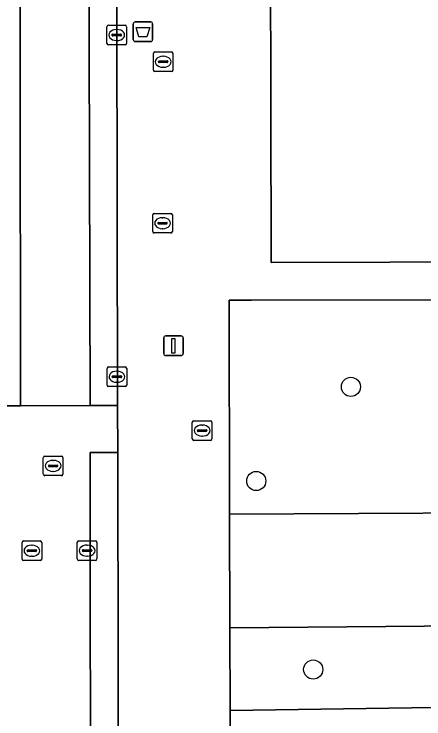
# Model space of a CAD drawing. Extents: x 160732 to 162107, y 387428 to 388479.
# Drawn here: x 161302.41 to 161323.3, y 387805.26 to 387841.18 of the extents above; entities that cross this region are included whole.
import ezdxf

# ---------------------------------------------------------------- set-up
doc = ezdxf.new("R2010")
doc.units = 0
for name, color, linetype in [('IMGEO_Afvalbak', 7, 'Continuous'), ('IMGEO_Boom', 7, 'Continuous'), ('IMGEO_Brandkraan', 7, 'Continuous'), ('IMGEO_Groenvoorziening', 7, 'Continuous'), ('IMGEO_Kolk', 7, 'Continuous'), ('IMGEO_Lichtmast', 7, 'Continuous'), ('IMGEO_Pand', 7, 'Continuous'), ('IMGEO_Rijbaan_lokaal_gesloten', 7, 'Continuous'), ('IMGEO_Rijbaan_lokaal_open', 7, 'Continuous'), ('IMGEO_Rioolput', 7, 'Continuous'), ('IMGEO_Voetpad_open', 7, 'Continuous')]:
    doc.layers.add(name, color=color, linetype=linetype)

msp = doc.modelspace()

# ---------------------------------------------------------------- linework, layer by layer
at = {"layer": 'IMGEO_Afvalbak'}
for p, q in [((161308.486, 387839.877), (161308.486, 387840.677)), ((161308.486, 387840.677), (161308.486, 387839.877)), ((161308.586, 387840.777), (161309.376, 387840.777)), ((161309.376, 387840.777), (161308.586, 387840.777)), ((161309.476, 387840.677), (161309.476, 387839.877)), ((161309.476, 387839.877), (161309.476, 387840.677)), ((161309.376, 387839.777), (161308.586, 387839.777)), ((161308.586, 387839.777), (161309.376, 387839.777))]:
    msp.add_line(p, q, dxfattribs=at)
msp.add_lwpolyline([(161308.629, 387840.491), (161309.333, 387840.491), (161309.184, 387840.021), (161308.778, 387840.021), (161308.629, 387840.491)], dxfattribs=at)
for centre, start, end in [((161308.586, 387840.677), 90, 180), ((161308.586, 387840.677), 90, 180), ((161309.376, 387840.677), 0, 90), ((161309.376, 387840.677), 360, 90), ((161308.586, 387839.877), 180, 270), ((161308.586, 387839.877), 180, 270), ((161309.376, 387839.877), 270, 0), ((161309.376, 387839.877), 270, 0)]:
    msp.add_arc(centre, 0.1, start, end, dxfattribs=at)
at = {"layer": 'IMGEO_Boom'}
for centre in [(161319.584, 387822.18), (161314.758, 387817.38), (161317.662, 387807.773)]:
    msp.add_circle(centre, 0.489, dxfattribs=at)
at = {"layer": 'IMGEO_Brandkraan'}
for p, q in [((161311.498, 387819.525), (161311.498, 387820.377)), ((161311.573, 387820.451), (161312.425, 387820.451)), ((161311.986, 387820.231), (161312.011, 387820.231)), ((161312.499, 387820.377), (161312.499, 387819.525)), ((161311.757, 387819.945), (161311.757, 387819.957)), ((161312.195, 387819.908), (161311.797, 387819.908)), ((161311.8, 387819.994), (161312.198, 387819.994)), ((161312.241, 387819.957), (161312.241, 387819.945)), ((161312.009, 387819.671), (161311.984, 387819.671)), ((161312.425, 387819.451), (161311.573, 387819.451))]:
    msp.add_line(p, q, dxfattribs=at)
for points in [[(161311.498, 387819.525), (161311.498, 387820.377)], [(161311.573, 387820.451), (161312.425, 387820.451)], [(161312.499, 387820.377), (161312.499, 387819.525)], [(161312.425, 387819.451), (161311.573, 387819.451)]]:
    msp.add_lwpolyline(points, dxfattribs=at)
for centre, radius, start, end in [((161311.575, 387820.375), 0.0765, 91.552, 178.448), ((161311.575, 387820.375), 0.0765, 91.552, 178.448), ((161312.423, 387820.375), 0.0765, 1.552, 88.448), ((161312.423, 387820.375), 0.0765, 1.552, 88.448), ((161311.797, 387819.954), 0.0403, 85.8775, 175.7526), ((161311.794, 387819.944), 0.0366, 178.938, 274.7102), ((161312.198, 387819.951), 0.043, 264.8664, 352.4533), ((161312.202, 387819.956), 0.0386, 1.7309, 96.639), ((161311.575, 387819.527), 0.0765, 181.552, 268.448), ((161311.575, 387819.527), 0.0765, 181.552, 268.448), ((161312.423, 387819.527), 0.0765, 271.552, 358.448), ((161312.423, 387819.527), 0.0765, 271.552, 358.448)]:
    msp.add_arc(centre, radius, start, end, dxfattribs=at)
for centre, major_axis, ratio, start_param, end_param in [((161311.985, 387819.951), (-0.387, 0.002), 0.722429, 4.712389, 7.853982), ((161312.01, 387819.951), (-0.39, 0.002), 0.717154, 1.570796, 4.712389)]:
    msp.add_ellipse(centre, major_axis=major_axis, ratio=ratio, start_param=start_param, end_param=end_param, dxfattribs=at)
at = {"layer": 'IMGEO_Groenvoorziening'}
for points in [[(161331.601, 387826.616), (161314.518, 387826.595), (161313.376, 387826.59), (161313.401, 387815.689), (161326.552, 387815.762), (161333.56, 387817.209), (161334.265, 387817.548), (161331.667, 387817.541)], [(161337.523, 387812.927), (161331.294, 387810.049), (161313.414, 387809.897), (161313.424, 387805.692), (161337.711, 387806.049)]]:
    msp.add_lwpolyline(points, close=True, dxfattribs=at)
at = {"layer": 'IMGEO_Kolk'}
for p, q in [((161307.144, 387839.684), (161307.144, 387840.536)), ((161307.219, 387840.61), (161308.071, 387840.61)), ((161307.632, 387840.39), (161307.657, 387840.39)), ((161308.145, 387840.536), (161308.145, 387839.684)), ((161307.403, 387840.104), (161307.403, 387840.116)), ((161307.841, 387840.067), (161307.443, 387840.067)), ((161307.446, 387840.153), (161307.844, 387840.153)), ((161307.887, 387840.116), (161307.887, 387840.104)), ((161308.071, 387839.61), (161307.219, 387839.61)), ((161307.655, 387839.83), (161307.63, 387839.83)), ((161307.154, 387822.268), (161307.154, 387823.12)), ((161307.229, 387823.194), (161308.081, 387823.194)), ((161308.155, 387823.12), (161308.155, 387822.268)), ((161307.456, 387822.737), (161307.854, 387822.737)), ((161307.642, 387822.974), (161307.667, 387822.974)), ((161307.413, 387822.688), (161307.413, 387822.7)), ((161307.851, 387822.651), (161307.453, 387822.651)), ((161307.665, 387822.414), (161307.64, 387822.414)), ((161307.897, 387822.7), (161307.897, 387822.688)), ((161308.081, 387822.194), (161307.229, 387822.194))]:
    msp.add_line(p, q, dxfattribs=at)
for points in [[(161307.144, 387839.684), (161307.144, 387840.536)], [(161307.219, 387840.61), (161308.071, 387840.61)], [(161308.145, 387840.536), (161308.145, 387839.684)], [(161308.071, 387839.61), (161307.219, 387839.61)], [(161307.154, 387822.268), (161307.154, 387823.12)], [(161307.229, 387823.194), (161308.081, 387823.194)], [(161308.155, 387823.12), (161308.155, 387822.268)], [(161308.081, 387822.194), (161307.229, 387822.194)]]:
    msp.add_lwpolyline(points, dxfattribs=at)
for centre, radius, start, end in [((161307.221, 387840.534), 0.0765, 91.552, 178.448), ((161307.221, 387840.534), 0.0765, 91.552, 178.448), ((161308.069, 387840.534), 0.0765, 1.552, 88.448), ((161308.069, 387840.534), 0.0765, 1.552, 88.448), ((161307.443, 387840.113), 0.0403, 85.8775, 175.7526), ((161307.44, 387840.103), 0.0366, 178.938, 274.7102), ((161307.844, 387840.11), 0.043, 264.8664, 352.4533), ((161307.848, 387840.115), 0.0386, 1.7309, 96.639), ((161307.221, 387839.686), 0.0765, 181.552, 268.448), ((161307.221, 387839.686), 0.0765, 181.552, 268.448), ((161308.069, 387839.686), 0.0765, 271.552, 358.448), ((161308.069, 387839.686), 0.0765, 271.552, 358.448), ((161307.231, 387823.118), 0.0765, 91.552, 178.448), ((161307.231, 387823.118), 0.0765, 91.552, 178.448), ((161308.079, 387823.118), 0.0765, 1.552, 88.448), ((161308.079, 387823.118), 0.0765, 1.552, 88.448), ((161307.453, 387822.697), 0.0403, 85.8775, 175.7526), ((161307.858, 387822.699), 0.0386, 1.7309, 96.639), ((161307.45, 387822.687), 0.0366, 178.938, 274.7102), ((161307.854, 387822.694), 0.043, 264.8664, 352.4533), ((161307.231, 387822.27), 0.0765, 181.552, 268.448), ((161307.231, 387822.27), 0.0765, 181.552, 268.448), ((161308.079, 387822.27), 0.0765, 271.552, 358.448), ((161308.079, 387822.27), 0.0765, 271.552, 358.448)]:
    msp.add_arc(centre, radius, start, end, dxfattribs=at)
for centre, major_axis, ratio, start_param, end_param in [((161307.631, 387840.11), (-0.387, 0.002), 0.722429, 4.712389, 7.853982), ((161307.656, 387840.11), (-0.39, 0.002), 0.717154, 1.570796, 4.712389), ((161307.641, 387822.694), (-0.387, 0.002), 0.722429, 4.712389, 7.853982), ((161307.666, 387822.694), (-0.39, 0.002), 0.717154, 1.570796, 4.712389)]:
    msp.add_ellipse(centre, major_axis=major_axis, ratio=ratio, start_param=start_param, end_param=end_param, dxfattribs=at)
at = {"layer": 'IMGEO_Lichtmast'}
for p, q in [((161310.041, 387823.876), (161310.041, 387824.676)), ((161310.041, 387824.676), (161310.041, 387823.876)), ((161310.141, 387824.776), (161310.931, 387824.776)), ((161310.931, 387824.776), (161310.141, 387824.776)), ((161311.031, 387824.676), (161311.031, 387823.876)), ((161311.031, 387823.876), (161311.031, 387824.676)), ((161310.931, 387823.776), (161310.141, 387823.776)), ((161310.141, 387823.776), (161310.931, 387823.776))]:
    msp.add_line(p, q, dxfattribs=at)
msp.add_lwpolyline([(161310.461, 387824.651), (161310.611, 387824.651), (161310.611, 387823.901), (161310.461, 387823.901), (161310.461, 387824.651)], dxfattribs=at)
for centre, start, end in [((161310.141, 387824.676), 90, 180), ((161310.141, 387824.676), 90, 180), ((161310.931, 387824.676), 0, 90), ((161310.931, 387824.676), 360, 90), ((161310.141, 387823.876), 180, 270), ((161310.141, 387823.876), 180, 270), ((161310.931, 387823.876), 270, 0), ((161310.931, 387823.876), 270, 0)]:
    msp.add_arc(centre, 0.1, start, end, dxfattribs=at)
at = {"layer": 'IMGEO_Pand'}
msp.add_lwpolyline([(161380.168, 387862.875), (161375.543, 387867.597), (161375.462, 387899.501), (161339.186, 387899.416), (161329.974, 387899.396), (161315.359, 387899.377), (161315.519, 387828.519), (161327.619, 387828.546), (161331.587, 387828.555), (161331.601, 387826.616), (161331.667, 387817.541), (161334.265, 387817.548), (161341.669, 387817.568), (161343.55, 387817.573), (161347.606, 387817.585), (161364.427, 387817.631), (161366.488, 387817.637), (161378.246, 387817.669), (161378.215, 387823.814), (161378.19, 387828.661), (161380.971, 387828.667), (161380.897, 387855.027), (161380.894, 387855.965), (161380.266, 387855.96)], close=True, dxfattribs=at)
at = {"layer": 'IMGEO_Rijbaan_lokaal_gesloten'}
for points in [[(161307.565, 387893.193), (161307.562, 387894.755), (161307.569, 387897.416), (161307.565, 387897.809), (161307.562, 387898.009), (161306.13, 387897.998), (161306.13, 387875.799), (161306.18, 387858.123), (161306.284, 387821.233), (161307.678, 387821.238), (161307.642, 387841.447), (161307.654, 387841.577)], [(161302.653, 387858.13), (161302.515, 387858.13), (161301.09, 387858.133), (161301.086, 387857.923), (161301.167, 387821.661), (161301.166, 387821.214), (161302.741, 387821.22), (161302.705, 387856.363)], [(161306.18, 387858.123), (161302.653, 387858.13), (161302.705, 387856.363), (161302.741, 387821.22), (161306.284, 387821.233)], [(161307.735, 387796.726), (161307.695, 387818.838), (161306.291, 387818.834), (161306.309, 387796.724)]]:
    msp.add_lwpolyline(points, close=True, dxfattribs=at)
at = {"layer": 'IMGEO_Rijbaan_lokaal_open'}
for points in [[(161306.291, 387818.834), (161307.695, 387818.838), (161307.678, 387821.238), (161306.284, 387821.233), (161302.741, 387821.22), (161301.166, 387821.214), (161301.115, 387818.787)], [(161301.123, 387801.736), (161301.166, 387794.444), (161302.774, 387794.477), (161306.309, 387794.549), (161307.76, 387794.57), (161307.735, 387796.726), (161306.309, 387796.724), (161306.291, 387818.834)]]:
    msp.add_lwpolyline(points, dxfattribs=at)
msp.add_lwpolyline([(161341.669, 387814.842), (161341.669, 387817.568), (161334.265, 387817.548), (161333.56, 387817.209), (161326.552, 387815.762), (161313.401, 387815.689), (161313.414, 387809.897), (161331.294, 387810.049), (161337.523, 387812.927), (161339.667, 387813.917)], close=True, dxfattribs=at)
at = {"layer": 'IMGEO_Rioolput'}
for p, q in [((161309.587, 387839.247), (161310.439, 387839.247)), ((161309.512, 387838.321), (161309.512, 387839.173)), ((161310, 387839.027), (161310.025, 387839.027)), ((161310.513, 387839.173), (161310.513, 387838.321)), ((161309.771, 387838.741), (161309.771, 387838.753)), ((161310.209, 387838.704), (161309.811, 387838.704)), ((161309.814, 387838.79), (161310.212, 387838.79)), ((161310.255, 387838.753), (161310.255, 387838.741)), ((161310.439, 387838.247), (161309.587, 387838.247)), ((161310.023, 387838.467), (161309.998, 387838.467)), ((161309.554, 387831.021), (161310.406, 387831.021)), ((161309.479, 387830.095), (161309.479, 387830.947)), ((161309.967, 387830.801), (161309.992, 387830.801)), ((161310.48, 387830.947), (161310.48, 387830.095)), ((161309.738, 387830.515), (161309.738, 387830.527)), ((161310.176, 387830.478), (161309.778, 387830.478)), ((161309.781, 387830.564), (161310.179, 387830.564)), ((161310.222, 387830.527), (161310.222, 387830.515)), ((161310.406, 387830.021), (161309.554, 387830.021)), ((161309.99, 387830.241), (161309.965, 387830.241)), ((161303.902, 387817.728), (161303.902, 387818.58)), ((161303.977, 387818.654), (161304.829, 387818.654)), ((161304.39, 387818.434), (161304.415, 387818.434)), ((161304.903, 387818.58), (161304.903, 387817.728)), ((161304.161, 387818.148), (161304.161, 387818.16)), ((161304.599, 387818.111), (161304.201, 387818.111)), ((161304.204, 387818.197), (161304.602, 387818.197)), ((161304.645, 387818.16), (161304.645, 387818.148)), ((161304.413, 387817.874), (161304.388, 387817.874)), ((161304.829, 387817.654), (161303.977, 387817.654)), ((161302.818, 387813.402), (161302.818, 387814.254)), ((161302.893, 387814.328), (161303.745, 387814.328)), ((161303.306, 387814.108), (161303.331, 387814.108)), ((161303.819, 387814.254), (161303.819, 387813.402)), ((161305.635, 387813.407), (161305.635, 387814.259)), ((161305.71, 387814.333), (161306.562, 387814.333)), ((161306.123, 387814.113), (161306.148, 387814.113)), ((161306.636, 387814.259), (161306.636, 387813.407)), ((161303.077, 387813.822), (161303.077, 387813.834)), ((161303.515, 387813.785), (161303.117, 387813.785)), ((161303.12, 387813.871), (161303.518, 387813.871)), ((161303.561, 387813.834), (161303.561, 387813.822)), ((161305.894, 387813.827), (161305.894, 387813.839)), ((161306.332, 387813.79), (161305.934, 387813.79)), ((161305.937, 387813.876), (161306.335, 387813.876)), ((161306.378, 387813.839), (161306.378, 387813.827)), ((161303.329, 387813.548), (161303.304, 387813.548)), ((161306.146, 387813.553), (161306.121, 387813.553)), ((161303.745, 387813.328), (161302.893, 387813.328)), ((161306.562, 387813.333), (161305.71, 387813.333))]:
    msp.add_line(p, q, dxfattribs=at)
for points in [[(161309.587, 387839.247), (161310.439, 387839.247)], [(161309.512, 387838.321), (161309.512, 387839.173)], [(161310.513, 387839.173), (161310.513, 387838.321)], [(161310.439, 387838.247), (161309.587, 387838.247)], [(161309.554, 387831.021), (161310.406, 387831.021)], [(161309.479, 387830.095), (161309.479, 387830.947)], [(161310.48, 387830.947), (161310.48, 387830.095)], [(161310.406, 387830.021), (161309.554, 387830.021)], [(161303.902, 387817.728), (161303.902, 387818.58)], [(161303.977, 387818.654), (161304.829, 387818.654)], [(161304.903, 387818.58), (161304.903, 387817.728)], [(161304.829, 387817.654), (161303.977, 387817.654)], [(161302.818, 387813.402), (161302.818, 387814.254)], [(161302.893, 387814.328), (161303.745, 387814.328)], [(161303.819, 387814.254), (161303.819, 387813.402)], [(161305.635, 387813.407), (161305.635, 387814.259)], [(161305.71, 387814.333), (161306.562, 387814.333)], [(161306.636, 387814.259), (161306.636, 387813.407)], [(161303.745, 387813.328), (161302.893, 387813.328)], [(161306.562, 387813.333), (161305.71, 387813.333)]]:
    msp.add_lwpolyline(points, dxfattribs=at)
for centre, radius, start, end in [((161309.589, 387839.171), 0.0765, 91.552, 178.448), ((161309.589, 387839.171), 0.0765, 91.552, 178.448), ((161310.437, 387839.171), 0.0765, 1.552, 88.448), ((161310.437, 387839.171), 0.0765, 1.552, 88.448), ((161309.811, 387838.75), 0.0403, 85.8775, 175.7526), ((161309.808, 387838.74), 0.0366, 178.938, 274.7102), ((161310.212, 387838.747), 0.043, 264.8664, 352.4533), ((161310.216, 387838.752), 0.0386, 1.7309, 96.639), ((161309.589, 387838.323), 0.0765, 181.552, 268.448), ((161309.589, 387838.323), 0.0765, 181.552, 268.448), ((161310.437, 387838.323), 0.0765, 271.552, 358.448), ((161310.437, 387838.323), 0.0765, 271.552, 358.448), ((161309.556, 387830.945), 0.0765, 91.552, 178.448), ((161309.556, 387830.945), 0.0765, 91.552, 178.448), ((161310.404, 387830.945), 0.0765, 1.552, 88.448), ((161310.404, 387830.945), 0.0765, 1.552, 88.448), ((161309.778, 387830.524), 0.0403, 85.8775, 175.7526), ((161309.775, 387830.514), 0.0366, 178.938, 274.7102), ((161310.179, 387830.521), 0.043, 264.8664, 352.4533), ((161310.183, 387830.526), 0.0386, 1.7309, 96.639), ((161309.556, 387830.097), 0.0765, 181.552, 268.448), ((161309.556, 387830.097), 0.0765, 181.552, 268.448), ((161310.404, 387830.097), 0.0765, 271.552, 358.448), ((161310.404, 387830.097), 0.0765, 271.552, 358.448), ((161303.979, 387818.578), 0.0765, 91.552, 178.448), ((161303.979, 387818.578), 0.0765, 91.552, 178.448), ((161304.827, 387818.578), 0.0765, 1.552, 88.448), ((161304.827, 387818.578), 0.0765, 1.552, 88.448), ((161304.201, 387818.157), 0.0403, 85.8775, 175.7526), ((161304.198, 387818.147), 0.0366, 178.938, 274.7102), ((161304.602, 387818.154), 0.043, 264.8664, 352.4533), ((161304.606, 387818.159), 0.0386, 1.7309, 96.639), ((161303.979, 387817.73), 0.0765, 181.552, 268.448), ((161303.979, 387817.73), 0.0765, 181.552, 268.448), ((161304.827, 387817.73), 0.0765, 271.552, 358.448), ((161304.827, 387817.73), 0.0765, 271.552, 358.448), ((161302.895, 387814.252), 0.0765, 91.552, 178.448), ((161302.895, 387814.252), 0.0765, 91.552, 178.448), ((161303.743, 387814.252), 0.0765, 1.552, 88.448), ((161303.743, 387814.252), 0.0765, 1.552, 88.448), ((161305.712, 387814.257), 0.0765, 91.552, 178.448), ((161305.712, 387814.257), 0.0765, 91.552, 178.448), ((161306.56, 387814.257), 0.0765, 1.552, 88.448), ((161306.56, 387814.257), 0.0765, 1.552, 88.448), ((161303.117, 387813.831), 0.0403, 85.8775, 175.7526), ((161303.114, 387813.821), 0.0366, 178.938, 274.7102), ((161303.518, 387813.828), 0.043, 264.8664, 352.4533), ((161303.522, 387813.833), 0.0386, 1.7309, 96.639), ((161305.934, 387813.836), 0.0403, 85.8775, 175.7526), ((161305.931, 387813.826), 0.0366, 178.938, 274.7102), ((161306.335, 387813.833), 0.043, 264.8664, 352.4533), ((161306.339, 387813.838), 0.0386, 1.7309, 96.639), ((161302.895, 387813.404), 0.0765, 181.552, 268.448), ((161302.895, 387813.404), 0.0765, 181.552, 268.448), ((161303.743, 387813.404), 0.0765, 271.552, 358.448), ((161303.743, 387813.404), 0.0765, 271.552, 358.448), ((161305.712, 387813.409), 0.0765, 181.552, 268.448), ((161305.712, 387813.409), 0.0765, 181.552, 268.448), ((161306.56, 387813.409), 0.0765, 271.552, 358.448), ((161306.56, 387813.409), 0.0765, 271.552, 358.448)]:
    msp.add_arc(centre, radius, start, end, dxfattribs=at)
for centre, major_axis, ratio, start_param, end_param in [((161309.999, 387838.747), (-0.387, 0.002), 0.722429, 4.712389, 7.853982), ((161310.024, 387838.747), (-0.39, 0.002), 0.717154, 1.570796, 4.712389), ((161309.966, 387830.521), (-0.387, 0.002), 0.722429, 4.712389, 7.853982), ((161309.991, 387830.521), (-0.39, 0.002), 0.717154, 1.570796, 4.712389), ((161304.389, 387818.154), (-0.387, 0.002), 0.722429, 4.712389, 7.853982), ((161304.414, 387818.154), (-0.39, 0.002), 0.717154, 1.570796, 4.712389), ((161303.305, 387813.828), (-0.387, 0.002), 0.722429, 4.712389, 7.853982), ((161303.33, 387813.828), (-0.39, 0.002), 0.717154, 1.570796, 4.712389), ((161306.122, 387813.833), (-0.387, 0.002), 0.722429, 4.712389, 7.853982), ((161306.147, 387813.833), (-0.39, 0.002), 0.717154, 1.570796, 4.712389)]:
    msp.add_ellipse(centre, major_axis=major_axis, ratio=ratio, start_param=start_param, end_param=end_param, dxfattribs=at)
at = {"layer": 'IMGEO_Voetpad_open'}
for points in [[(161310.007, 387768.389), (161313.499, 387772.809), (161313.447, 387795.789), (161313.444, 387797.029), (161313.428, 387803.815), (161313.424, 387805.692), (161313.414, 387809.897), (161313.401, 387815.689), (161313.376, 387826.59), (161314.518, 387826.595), (161331.601, 387826.616), (161331.587, 387828.555), (161327.619, 387828.546), (161315.519, 387828.519), (161315.359, 387899.377)], [(161307.654, 387841.577), (161307.642, 387841.447), (161307.678, 387821.238), (161307.695, 387818.838), (161307.735, 387796.726), (161307.76, 387794.57)], [(161382.382, 387806.175), (161372.722, 387806.638), (161366.385, 387806.554), (161366.393, 387807.454), (161366.451, 387813.649), (161366.488, 387817.637), (161364.427, 387817.631), (161364.416, 387813.569), (161364.4, 387807.568), (161364.398, 387806.669), (161345.763, 387806.168), (161345.292, 387806.161), (161337.711, 387806.049), (161313.424, 387805.692), (161313.428, 387803.815)]]:
    msp.add_lwpolyline(points, dxfattribs=at)

doc.saveas('drawing.dxf')
